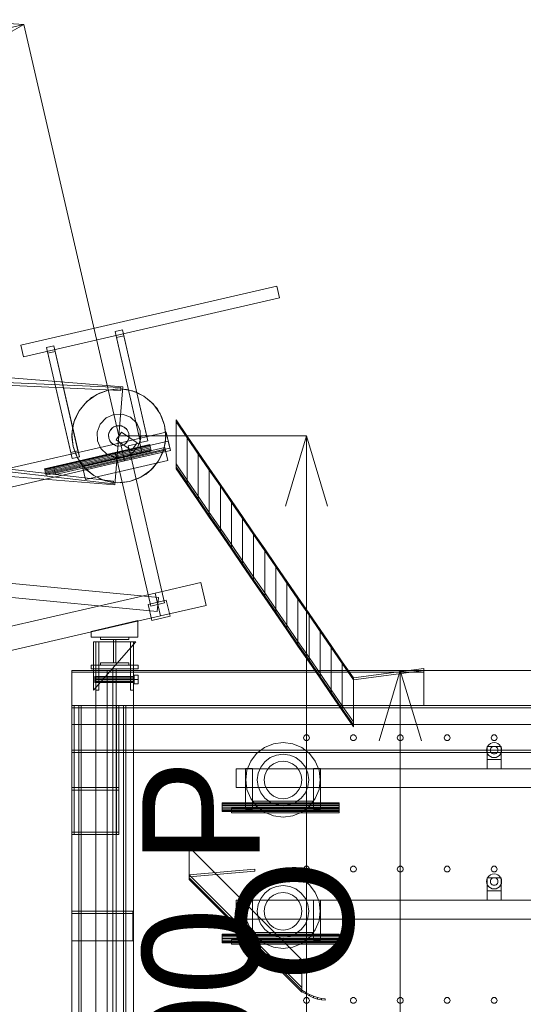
# Model space of a CAD drawing. Header units: millimetres. Extents: x -2233 to 61924, y -68080 to 6847.
# Tile 931 of 1022: x 40350 to 41423, y 2288 to 4387. Entities that reach past the tile are written whole.
import ezdxf

# ---------------------------------------------------------------- set-up
doc = ezdxf.new("R2010")
doc.units = ezdxf.units.MM
for name, color, linetype, lineweight in [('COTAS_O', 1, 'Continuous', 0), ('COTAS_P', 1, 'Continuous', 0), ('lateral_C03', 7, 'Continuous', 0), ('lateral_C03-dry', 7, 'Continuous', 0), ('lateral_secador', 7, 'Continuous', 0)]:
    doc.layers.add(name, color=color, linetype=linetype, lineweight=lineweight)
doc.dimstyles.new('R19_100', dxfattribs={"dimtxt": 250, "dimasz": 150, "dimexe": 150, "dimexo": 80, "dimgap": 100, "dimtad": 1, "dimtih": 1, "dimtoh": 1, "dimdsep": 46, "dimcen": 0.09, "dimadec": 0, "dimazin": 0, "dimtfac": 1, "dimtdec": 4, "dimtofl": 0, "dimtmove": 0, "dimatfit": 3, "dimfxl": 1, "dimtolj": 1, "dimtzin": 0, "dimarcsym": 0})

# ---------------------------------------------------------------- blocks, each defined once
blk = doc.blocks.new('DIM_R27_10')
at = {"layer": 'COTAS_P'}
for p, q in [((40359, 4377), (40202.7, 4387.2)), ((28860.4, 1727), (40359, 4377)), ((40359, 4377), (40223, 4299.5)), ((40561.1, 3500), (40359, 4377)), ((28860.4, 1727), (28996.5, 1804.5)), ((29062.5, 850), (28860.4, 1727)), ((28860.4, 1727), (29016.7, 1716.8))]:
    blk.add_line(p, q, dxfattribs=at)
blk.add_text('11800 P', height=250, rotation=12.978, dxfattribs=at).set_placement((34587.3, 3149.5))
blk = doc.blocks.new('DIM_R27_12')
at = {"layer": 'COTAS_P'}
for p, q in [((40561.1, 3500), (40961.1, 3500)), ((40961.1, 3500), (40916.1, 3350)), ((40961.1, 0), (40961.1, 3500)), ((40961.1, 3500), (41006.1, 3350)), ((40961.1, 0), (40916.1, 150)), ((40961.1, 0), (41006.1, 150)), ((40561.1, 0), (40961.1, 0))]:
    blk.add_line(p, q, dxfattribs=at)
blk.add_text('3500 P', height=250, rotation=90, dxfattribs=at).set_placement((40861.1, 1750))
blk = doc.blocks.new('DIM_R27_30')
at = {"layer": 'COTAS_O'}
for p, q in [((40461.1, 3000), (41161.1, 3000)), ((41161.1, 3000), (41116.1, 2850)), ((41161.1, 0), (41161.1, 3000)), ((41161.1, 3000), (41206.1, 2850)), ((41161.1, 0), (41116.1, 150)), ((41161.1, 0), (41206.1, 150)), ((40461.1, 0), (41161.1, 0))]:
    blk.add_line(p, q, dxfattribs=at)
blk.add_text('3000 O', height=250, rotation=90, dxfattribs=at).set_placement((41061.1, 1500))

msp = doc.modelspace()

# ---------------------------------------------------------------- linework, layer by layer
at = {"layer": 'lateral_C03'}
for p, q in [((40352.445, 3693.065), (40898.141, 3818.828)), ((40903.755, 3794.466), (40898.141, 3818.828)), ((40358.06, 3668.704), (40903.755, 3794.466)), ((40553.021, 3722.223), (40568.612, 3725.816)), ((40555.881, 3709.811), (40553.021, 3722.223)), ((40553.021, 3722.223), (40604.673, 3498.098)), ((40568.612, 3725.816), (40571.472, 3713.404)), ((40620.264, 3501.691), (40568.612, 3725.816)), ((39419.528, 3696.258), (40569.47, 3604.669)), ((40571.472, 3713.404), (40555.881, 3709.811)), ((40607.534, 3485.686), (40555.881, 3709.811)), ((40623.125, 3489.279), (40571.472, 3713.404)), ((40352.445, 3693.065), (40358.06, 3668.704)), ((40406.852, 3688.537), (40422.443, 3692.13)), ((40409.713, 3676.124), (40406.852, 3688.537)), ((40406.852, 3688.537), (40458.505, 3464.412)), ((40425.304, 3679.718), (40409.713, 3676.124)), ((40461.365, 3451.999), (40409.713, 3676.124)), ((40422.443, 3692.13), (40425.304, 3679.718)), ((40474.096, 3468.005), (40422.443, 3692.13)), ((40476.957, 3455.593), (40425.304, 3679.718)), ((39414.013, 3654.527), (40565.747, 3602.897)), ((39413.744, 3648.533), (40565.478, 3596.903)), ((40503.095, 3581.434), (40520.097, 3591.192)), ((40538.676, 3597.446), (40514.221, 3588.313)), ((40520.097, 3591.192), (40538.676, 3597.446)), ((40538.676, 3597.446), (40558.118, 3599.955)), ((40564.662, 3599.938), (40538.676, 3597.446)), ((40569.47, 3604.669), (40552.797, 3395.331)), ((40558.118, 3599.955), (40577.677, 3598.622)), ((40590.408, 3595.619), (40564.662, 3599.938)), ((40565.747, 3602.897), (40565.478, 3596.903)), ((40577.677, 3598.622), (40596.599, 3593.5)), ((40614.158, 3584.784), (40590.408, 3595.619)), ((40596.599, 3593.5), (40614.158, 3584.784)), ((40492.962, 3573.162), (40476.349, 3553.025)), ((40476.349, 3553.025), (40488.323, 3568.546)), ((40488.323, 3568.546), (40503.095, 3581.434)), ((40514.221, 3588.313), (40492.962, 3573.162)), ((40634.295, 3568.172), (40614.158, 3584.784)), ((40614.158, 3584.784), (40629.68, 3572.811)), ((40629.68, 3572.811), (40642.568, 3558.039)), ((40476.349, 3553.025), (40465.515, 3529.274)), ((40467.634, 3535.465), (40476.349, 3553.025)), ((40649.447, 3546.913), (40634.295, 3568.172)), ((40642.568, 3558.039), (40652.326, 3541.037)), ((39404.015, 3529), (40549.401, 3397.67)), ((39404.698, 3534.961), (40550.084, 3403.631)), ((40465.515, 3529.274), (40461.196, 3503.528)), ((40462.512, 3516.543), (40467.634, 3535.465)), ((40533.856, 3538.274), (40521.285, 3524.922)), ((40550.579, 3545.799), (40533.856, 3538.274)), ((40568.909, 3546.352), (40550.579, 3545.799)), ((40586.055, 3539.849), (40568.909, 3546.352)), ((40599.408, 3527.278), (40586.055, 3539.849)), ((40606.933, 3510.555), (40599.408, 3527.278)), ((40658.58, 3522.458), (40649.447, 3546.913)), ((40652.326, 3541.037), (40658.58, 3522.458)), ((40461.179, 3496.985), (40462.512, 3516.543)), ((40521.285, 3524.922), (40514.781, 3507.775)), ((40514.781, 3507.775), (40515.334, 3489.445)), ((40539.148, 3500.776), (40540.098, 3506.44)), ((40542.481, 3511.665), (40539.437, 3503.639)), ((40540.098, 3506.44), (40542.481, 3511.665)), ((40548.365, 3517.915), (40542.481, 3511.665)), ((40542.481, 3511.665), (40546.136, 3516.096)), ((40546.136, 3516.096), (40550.813, 3519.429)), ((40556.193, 3521.438), (40548.365, 3517.915)), ((40550.813, 3519.429), (40556.193, 3521.438)), ((40566.875, 3508.188), (40555.393, 3491.812)), ((40556.193, 3521.438), (40561.91, 3521.986)), ((40564.773, 3521.697), (40556.193, 3521.438)), ((40561.91, 3521.986), (40567.574, 3521.036)), ((40564.503, 3485.383), (40661.948, 3507.841)), ((40572.799, 3518.653), (40564.773, 3521.697)), ((40599.922, 3485.018), (40566.875, 3508.188)), ((40567.574, 3521.036), (40572.799, 3518.653)), ((40579.049, 3512.769), (40572.799, 3518.653)), ((40572.799, 3518.653), (40577.229, 3514.998)), ((40577.229, 3514.998), (40580.563, 3510.321)), ((40582.572, 3504.941), (40579.049, 3512.769)), ((40580.563, 3510.321), (40582.572, 3504.941)), ((40607.486, 3492.225), (40606.933, 3510.555)), ((40661.072, 3496.472), (40658.58, 3522.458)), ((40658.58, 3522.458), (40661.088, 3503.015)), ((40661.948, 3507.841), (40670.931, 3468.863)), ((39402.855, 3486.921), (40552.797, 3395.331)), ((39590.046, 3260.807), (40564.503, 3485.383)), ((40422.826, 3432.208), (40666.44, 3488.352)), ((40463.688, 3477.542), (40461.179, 3496.985)), ((40461.196, 3503.528), (40463.688, 3477.542)), ((40515.334, 3489.445), (40522.86, 3472.722)), ((40539.696, 3495.059), (40539.148, 3500.776)), ((40539.437, 3503.639), (40539.696, 3495.059)), ((40539.696, 3495.059), (40543.218, 3487.231)), ((40541.705, 3489.679), (40539.696, 3495.059)), ((40545.038, 3485.002), (40541.705, 3489.679)), ((40543.218, 3487.231), (40549.468, 3481.347)), ((40549.468, 3481.347), (40545.038, 3485.002)), ((40588.441, 3468.642), (40555.393, 3491.812)), ((40564.503, 3485.383), (40573.486, 3446.405)), ((40573.902, 3482.085), (40579.786, 3488.335)), ((40579.786, 3488.335), (40576.132, 3483.904)), ((40579.786, 3488.335), (40582.831, 3496.361)), ((40582.17, 3493.56), (40579.786, 3488.335)), ((40581.365, 3479.007), (40605.727, 3484.622)), ((40583.12, 3499.224), (40582.17, 3493.56)), ((40582.831, 3496.361), (40582.572, 3504.941)), ((40582.572, 3504.941), (40583.12, 3499.224)), ((40599.922, 3485.018), (40588.441, 3468.642)), ((40600.983, 3475.078), (40607.486, 3492.225)), ((40620.264, 3501.691), (40604.673, 3498.098)), ((40604.673, 3498.098), (40607.534, 3485.686)), ((40610.218, 3465.133), (40605.727, 3484.622)), ((40607.534, 3485.686), (40623.125, 3489.279)), ((40623.125, 3489.279), (40620.264, 3501.691)), ((40656.753, 3470.726), (40661.072, 3496.472)), ((40661.088, 3503.015), (40659.756, 3483.457)), ((40669.808, 3473.735), (40666.44, 3488.352)), ((40402.887, 3429.665), (40627.012, 3481.318)), ((40403.007, 3429.146), (40627.132, 3480.798)), ((40403.348, 3427.667), (40627.473, 3479.32)), ((40403.858, 3425.454), (40627.983, 3477.107)), ((40628.584, 3474.496), (40404.459, 3422.844)), ((40405.061, 3420.233), (40629.186, 3471.886)), ((40405.571, 3418.02), (40629.696, 3469.673)), ((40405.912, 3416.542), (40630.037, 3468.194)), ((40406.031, 3416.023), (40630.156, 3467.675)), ((40426.194, 3417.591), (40669.808, 3473.735)), ((40474.096, 3468.005), (40458.505, 3464.412)), ((40458.505, 3464.412), (40461.365, 3451.999)), ((40463.688, 3477.542), (40472.821, 3453.087)), ((40469.942, 3458.963), (40463.688, 3477.542)), ((40476.957, 3455.593), (40474.096, 3468.005)), ((40483.763, 3434.963), (40659.165, 3475.387)), ((40484.662, 3431.065), (40660.064, 3471.489)), ((40485.111, 3429.116), (40660.513, 3469.54)), ((40522.86, 3472.722), (40536.212, 3460.151)), ((40549.468, 3481.347), (40557.494, 3478.303)), ((40554.694, 3478.964), (40549.468, 3481.347)), ((40583.611, 3469.263), (40554.377, 3462.525)), ((40560.358, 3478.014), (40554.694, 3478.964)), ((40557.494, 3478.303), (40566.075, 3478.562)), ((40566.075, 3478.562), (40560.358, 3478.014)), ((40566.075, 3478.562), (40573.902, 3482.085)), ((40571.455, 3480.571), (40566.075, 3478.562)), ((40576.132, 3483.904), (40571.455, 3480.571)), ((40573.486, 3446.405), (40670.931, 3468.863)), ((40581.365, 3479.007), (40585.857, 3459.518)), ((40583.611, 3469.263), (40658.619, 3143.794)), ((40585.857, 3459.518), (40610.218, 3465.133)), ((40588.412, 3461.726), (40600.983, 3475.078)), ((40627.132, 3480.798), (40627.012, 3481.318)), ((40627.473, 3479.32), (40627.132, 3480.798)), ((40627.983, 3477.107), (40627.473, 3479.32)), ((40628.584, 3474.496), (40627.983, 3477.107)), ((40628.584, 3474.496), (40629.186, 3471.886)), ((40629.186, 3471.886), (40629.696, 3469.673)), ((40629.696, 3469.673), (40630.037, 3468.194)), ((40630.037, 3468.194), (40630.156, 3467.675)), ((40645.918, 3446.975), (40656.753, 3470.726)), ((40654.634, 3464.535), (40645.918, 3446.975)), ((40659.756, 3483.457), (40654.634, 3464.535)), ((40660.513, 3469.54), (40659.165, 3475.387)), ((40665.678, 3447.128), (40660.064, 3471.489)), ((39599.029, 3221.829), (40573.486, 3446.405)), ((40461.365, 3451.999), (40476.957, 3455.593)), ((40479.7, 3441.961), (40469.942, 3458.963)), ((40472.821, 3453.087), (40487.972, 3431.828)), ((40490.276, 3406.704), (40665.678, 3447.128)), ((40536.212, 3460.151), (40553.359, 3453.648)), ((40553.359, 3453.648), (40571.689, 3454.201)), ((40629.386, 3137.057), (40554.377, 3462.525)), ((40571.689, 3454.201), (40588.412, 3461.726)), ((40629.306, 3426.838), (40645.918, 3446.975)), ((40645.918, 3446.975), (40633.945, 3431.454)), ((40403.007, 3429.146), (40402.887, 3429.665)), ((40403.348, 3427.667), (40403.007, 3429.146)), ((40403.858, 3425.454), (40403.348, 3427.667)), ((40404.459, 3422.844), (40403.858, 3425.454)), ((40405.061, 3420.233), (40404.459, 3422.844)), ((40422.826, 3432.208), (40426.194, 3417.591)), ((40492.588, 3427.189), (40479.7, 3441.961)), ((40483.763, 3434.963), (40485.111, 3429.116)), ((40484.662, 3431.065), (40490.276, 3406.704)), ((40487.972, 3431.828), (40508.109, 3415.216)), ((40508.109, 3415.216), (40492.588, 3427.189)), ((40608.047, 3411.687), (40629.306, 3426.838)), ((40633.945, 3431.454), (40619.173, 3418.566)), ((40405.061, 3420.233), (40405.571, 3418.02)), ((40405.571, 3418.02), (40405.912, 3416.542)), ((40405.912, 3416.542), (40406.031, 3416.023)), ((40508.109, 3415.216), (40531.86, 3404.381)), ((40525.669, 3406.5), (40508.109, 3415.216)), ((40544.591, 3401.378), (40525.669, 3406.5)), ((40531.86, 3404.381), (40557.605, 3400.062)), ((40564.149, 3400.045), (40544.591, 3401.378)), ((40550.084, 3403.631), (40549.401, 3397.67)), ((40557.605, 3400.062), (40583.592, 3402.554)), ((40583.592, 3402.554), (40564.149, 3400.045)), ((40583.592, 3402.554), (40608.047, 3411.687)), ((40602.171, 3408.808), (40583.592, 3402.554)), ((40619.173, 3418.566), (40602.171, 3408.808)), ((39595.973, 3256.249), (40645.438, 3155.357)), ((39593.102, 3226.387), (40642.567, 3125.494)), ((40638.388, 3164.787), (40735.834, 3187.245)), ((40735.834, 3187.245), (40747.063, 3138.522)), ((39663.932, 2940.211), (40638.388, 3164.787)), ((40623.391, 3140.806), (40662.369, 3149.789)), ((40638.388, 3164.787), (40649.617, 3116.064)), ((40645.438, 3155.357), (40642.567, 3125.494)), ((40670.229, 3115.683), (40662.369, 3149.789)), ((40623.391, 3140.806), (40631.251, 3106.7)), ((40658.619, 3143.794), (40629.386, 3137.057)), ((40649.617, 3116.064), (40747.063, 3138.522)), ((39675.16, 2891.488), (40649.617, 3116.064)), ((40631.251, 3106.7), (40670.229, 3115.683)), ((40501.947, 3083.058), (40601.947, 3106.104)), ((40601.947, 3071.058), (40601.947, 3106.104)), ((40501.947, 3083.058), (40501.947, 3071.058)), ((40501.947, 3071.058), (40601.947, 3071.058)), ((40522.171, 3066.058), (40522.171, 3071.058)), ((40522.171, 3071.058), (40582.171, 3071.058)), ((40582.171, 3066.058), (40522.171, 3066.058)), ((40549.671, 3016.058), (40549.671, 3066.058)), ((40549.671, 3066.058), (40554.671, 3066.058)), ((40554.671, 3066.058), (40554.671, 3016.058)), ((40582.171, 3071.058), (40582.171, 3066.058)), ((40507.171, 2958.058), (40597.171, 3061.058)), ((40597.171, 3061.058), (40507.171, 3061.058)), ((40507.171, 3061.058), (40507.171, 2958.058)), ((40512.171, 2958.058), (40512.171, 3061.058)), ((40512.171, 3061.058), (40518.171, 3061.058)), ((40518.171, 2958.058), (40518.171, 3061.058)), ((40586.171, 2958.058), (40586.171, 3061.058)), ((40586.171, 3061.058), (40592.171, 3061.058)), ((40592.171, 2958.058), (40592.171, 3061.058)), ((40502.171, 3011.058), (40602.171, 3011.058)), ((40502.171, 3011.058), (40502.171, 3003.058)), ((40502.171, 3003.058), (40602.171, 3003.058)), ((40512.171, 3003.058), (40592.171, 3003.058)), ((40512.171, 3003.058), (40512.171, 25)), ((40522.171, 3011.058), (40522.171, 3016.058)), ((40522.171, 3016.058), (40582.171, 3016.058)), ((40582.171, 3011.058), (40522.171, 3011.058)), ((40548.671, 3003.058), (40555.671, 3003.058)), ((40548.671, 3003.058), (40548.671, 25)), ((40554.671, 3016.058), (40549.671, 3016.058)), ((40555.671, 25), (40555.671, 3003.058)), ((40582.171, 3016.058), (40582.171, 3011.058)), ((40592.171, 25), (40592.171, 3003.058)), ((40602.171, 3003.058), (40602.171, 3011.058)), ((40510.171, 2986.1), (40510.171, 2986.958)), ((40510.171, 2986.958), (40594.171, 2986.958)), ((40510.171, 2983.758), (40510.171, 2986.1)), ((40510.171, 2986.1), (40594.171, 2986.1)), ((40510.171, 2980.558), (40510.171, 2983.758)), ((40510.171, 2983.758), (40594.171, 2983.758)), ((40594.171, 2980.558), (40594.171, 2989.564)), ((40594.171, 2989.564), (40602.171, 2989.564)), ((40594.171, 2986.1), (40594.171, 2986.958)), ((40594.171, 2983.758), (40594.171, 2986.1)), ((40594.171, 2980.558), (40594.171, 2983.758)), ((40602.171, 2980.558), (40602.171, 2989.564)), ((40510.171, 2977.358), (40510.171, 2980.558)), ((40594.171, 2980.558), (40510.171, 2980.558)), ((40510.171, 2977.358), (40510.171, 2975.015)), ((40510.171, 2977.358), (40594.171, 2977.358)), ((40510.171, 2975.015), (40510.171, 2974.158)), ((40510.171, 2975.015), (40594.171, 2975.015)), ((40510.171, 2974.158), (40594.171, 2974.158)), ((40594.171, 2980.558), (40594.171, 2977.358)), ((40594.171, 2971.551), (40594.171, 2980.558)), ((40602.171, 2980.558), (40594.171, 2980.558)), ((40594.171, 2977.358), (40594.171, 2975.015)), ((40594.171, 2975.015), (40594.171, 2974.158)), ((40594.171, 2971.551), (40602.171, 2971.551)), ((40602.171, 2980.558), (40602.171, 2971.551)), ((40518.171, 2958.058), (40512.171, 2958.058)), ((40592.171, 2958.058), (40586.171, 2958.058))]:
    msp.add_line(p, q, dxfattribs=at)
at = {"layer": 'lateral_C03-dry'}
for p, q in [((40683.134, 3534), (40706.759, 3499.625)), ((40683.134, 3530), (40683.134, 3534)), ((40683.134, 3534), (40683.134, 3440)), ((40683.134, 3530), (40706.759, 3495.625)), ((40706.759, 3499.625), (40706.759, 3495.625)), ((40706.759, 3405.625), (40706.759, 3499.625)), ((40706.759, 3499.625), (40730.384, 3465.25)), ((40706.759, 3495.625), (40730.384, 3461.25)), ((40730.384, 3465.25), (40730.384, 3461.25)), ((40730.384, 3371.25), (40730.384, 3465.25)), ((40730.384, 3465.25), (40754.009, 3430.875)), ((40730.384, 3461.25), (40754.009, 3426.875)), ((40683.134, 3440), (40706.759, 3405.625)), ((40683.134, 3440), (40683.134, 3434)), ((40683.134, 3434), (40706.759, 3399.625)), ((40683.134, 3434), (40683.134, 3430)), ((40683.134, 3430), (40706.759, 3395.625)), ((40754.009, 3430.875), (40754.009, 3426.875)), ((40754.009, 3336.875), (40754.009, 3430.875)), ((40754.009, 3430.875), (40777.634, 3396.5)), ((40754.009, 3426.875), (40777.634, 3392.5)), ((40706.759, 3399.625), (40706.759, 3405.625)), ((40706.759, 3405.625), (40730.384, 3371.25)), ((40706.759, 3395.625), (40706.759, 3399.625)), ((40706.759, 3399.625), (40730.384, 3365.25)), ((40706.759, 3395.625), (40730.384, 3361.25)), ((40777.634, 3396.5), (40777.634, 3392.5)), ((40777.634, 3302.5), (40777.634, 3396.5)), ((40777.634, 3396.5), (40801.259, 3362.125)), ((40777.634, 3392.5), (40801.259, 3358.125)), ((40730.384, 3365.25), (40730.384, 3371.25)), ((40730.384, 3371.25), (40754.009, 3336.875)), ((40730.384, 3361.25), (40730.384, 3365.25)), ((40730.384, 3365.25), (40754.009, 3330.875)), ((40730.384, 3361.25), (40754.009, 3326.875)), ((40801.259, 3362.125), (40801.259, 3358.125)), ((40801.259, 3268.125), (40801.259, 3362.125)), ((40801.259, 3362.125), (40824.884, 3327.75)), ((40801.259, 3358.125), (40824.884, 3323.75)), ((40754.009, 3330.875), (40754.009, 3336.875)), ((40754.009, 3336.875), (40777.634, 3302.5)), ((40754.009, 3326.875), (40754.009, 3330.875)), ((40754.009, 3330.875), (40777.634, 3296.5)), ((40754.009, 3326.875), (40777.634, 3292.5)), ((40824.884, 3327.75), (40824.884, 3323.75)), ((40824.884, 3233.75), (40824.884, 3327.75)), ((40824.884, 3327.75), (40848.509, 3293.375)), ((40824.884, 3323.75), (40848.509, 3289.375)), ((40777.634, 3296.5), (40777.634, 3302.5)), ((40777.634, 3302.5), (40801.259, 3268.125)), ((40777.634, 3292.5), (40777.634, 3296.5)), ((40777.634, 3296.5), (40801.259, 3262.125)), ((40777.634, 3292.5), (40801.259, 3258.125)), ((40848.509, 3293.375), (40848.509, 3289.375)), ((40848.509, 3199.375), (40848.509, 3293.375)), ((40848.509, 3293.375), (40872.134, 3259)), ((40848.509, 3289.375), (40872.134, 3255)), ((40801.259, 3262.125), (40801.259, 3268.125)), ((40801.259, 3268.125), (40824.884, 3233.75)), ((40801.259, 3258.125), (40801.259, 3262.125)), ((40801.259, 3262.125), (40824.884, 3227.75)), ((40801.259, 3258.125), (40824.884, 3223.75)), ((40872.134, 3259), (40872.134, 3255)), ((40872.134, 3165), (40872.134, 3259)), ((40872.134, 3259), (40895.759, 3224.625)), ((40872.134, 3255), (40895.759, 3220.625)), ((40824.884, 3227.75), (40824.884, 3233.75)), ((40824.884, 3233.75), (40848.509, 3199.375)), ((40824.884, 3223.75), (40824.884, 3227.75)), ((40824.884, 3227.75), (40848.509, 3193.375)), ((40824.884, 3223.75), (40848.509, 3189.375)), ((40895.759, 3224.625), (40895.759, 3220.625)), ((40895.759, 3130.625), (40895.759, 3224.625)), ((40895.759, 3224.625), (40919.384, 3190.25)), ((40895.759, 3220.625), (40919.384, 3186.25)), ((40848.509, 3193.375), (40848.509, 3199.375)), ((40848.509, 3199.375), (40872.134, 3165)), ((40848.509, 3189.375), (40848.509, 3193.375)), ((40848.509, 3193.375), (40872.134, 3159)), ((40848.509, 3189.375), (40872.134, 3155)), ((40919.384, 3190.25), (40919.384, 3186.25)), ((40919.384, 3096.25), (40919.384, 3190.25)), ((40919.384, 3190.25), (40943.009, 3155.875)), ((40919.384, 3186.25), (40943.009, 3151.875)), ((40872.134, 3159), (40872.134, 3165)), ((40872.134, 3165), (40895.759, 3130.625)), ((40872.134, 3155), (40872.134, 3159)), ((40872.134, 3159), (40895.759, 3124.625)), ((40872.134, 3155), (40895.759, 3120.625)), ((40943.009, 3155.875), (40943.009, 3151.875)), ((40943.009, 3061.875), (40943.009, 3155.875)), ((40943.009, 3155.875), (40966.634, 3121.5)), ((40943.009, 3151.875), (40966.634, 3117.5)), ((40895.759, 3124.625), (40895.759, 3130.625)), ((40895.759, 3130.625), (40919.384, 3096.25)), ((40895.759, 3120.625), (40895.759, 3124.625)), ((40895.759, 3124.625), (40919.384, 3090.25)), ((40895.759, 3120.625), (40919.384, 3086.25)), ((40966.634, 3121.5), (40966.634, 3117.5)), ((40966.634, 3027.5), (40966.634, 3121.5)), ((40966.634, 3121.5), (40990.259, 3087.125)), ((40966.634, 3117.5), (40990.259, 3083.125)), ((40919.384, 3090.25), (40919.384, 3096.25)), ((40919.384, 3096.25), (40943.009, 3061.875)), ((40919.384, 3086.25), (40919.384, 3090.25)), ((40919.384, 3090.25), (40943.009, 3055.875)), ((40919.384, 3086.25), (40943.009, 3051.875)), ((40990.259, 3087.125), (40990.259, 3083.125)), ((40990.259, 2993.125), (40990.259, 3087.125)), ((40990.259, 3087.125), (41013.884, 3052.75)), ((40990.259, 3083.125), (41013.884, 3048.75)), ((40943.009, 3055.875), (40943.009, 3061.875)), ((40943.009, 3061.875), (40966.634, 3027.5)), ((40943.009, 3051.875), (40943.009, 3055.875)), ((40943.009, 3055.875), (40966.634, 3021.5)), ((40943.009, 3051.875), (40966.634, 3017.5)), ((41013.884, 3052.75), (41013.884, 3048.75)), ((41013.884, 2958.75), (41013.884, 3052.75)), ((41013.884, 3052.75), (41037.509, 3018.375)), ((41013.884, 3048.75), (41037.509, 3014.375)), ((40966.634, 3021.5), (40966.634, 3027.5)), ((40966.634, 3027.5), (40990.259, 2993.125)), ((40966.634, 3017.5), (40966.634, 3021.5)), ((40966.634, 3021.5), (40990.259, 2987.125)), ((40966.634, 3017.5), (40990.259, 2983.125)), ((41037.509, 3018.375), (41037.509, 3014.375)), ((41037.509, 2924.375), (41037.509, 3018.375)), ((41037.509, 3018.375), (41061.134, 2984)), ((41037.509, 3014.375), (41061.134, 2980)), ((40990.259, 2987.125), (40990.259, 2993.125)), ((40990.259, 2993.125), (41013.884, 2958.75)), ((40990.259, 2983.125), (40990.259, 2987.125)), ((40990.259, 2987.125), (41013.884, 2952.75)), ((40990.259, 2983.125), (41013.884, 2948.75)), ((41061.134, 2984), (41061.134, 2980)), ((41061.134, 2890), (41061.134, 2984)), ((41013.884, 2952.75), (41013.884, 2958.75)), ((41013.884, 2958.75), (41037.509, 2924.375)), ((41013.884, 2948.75), (41013.884, 2952.75)), ((41013.884, 2952.75), (41037.509, 2918.375)), ((41013.884, 2948.75), (41037.509, 2914.375)), ((41037.509, 2918.375), (41037.509, 2924.375)), ((41037.509, 2924.375), (41061.134, 2890)), ((41037.509, 2914.375), (41037.509, 2918.375)), ((41037.509, 2918.375), (41061.134, 2884)), ((41037.509, 2914.375), (41061.134, 2880)), ((41061.134, 2884), (41061.134, 2890)), ((41061.134, 2880), (41061.134, 2884))]:
    msp.add_line(p, q, dxfattribs=at)
at = {"layer": 'lateral_secador'}
for p, q in [((41061.134, 2984), (41211.134, 3004)), ((41211.134, 3004), (41211.134, 3000)), ((40461.134, 3000), (40536.134, 3000)), ((40461.134, 3000), (40461.134, 2750)), ((40461.134, 3000), (40461.134, 0)), ((40461.134, 3000), (41211.134, 3000)), ((40461.134, 3000), (40461.134, 2996)), ((40461.134, 2996), (41211.134, 2996)), ((40536.134, 2750), (40536.134, 3000)), ((40536.134, 0), (40536.134, 3000)), ((41061.134, 2980), (41211.134, 3000)), ((41061.134, 2980), (41061.134, 2984)), ((41211.134, 3000), (42211.134, 3000)), ((41211.134, 3000), (41211.134, 2925)), ((41211.134, 2996), (41211.134, 3000)), ((40461.134, 2925), (41461.134, 2925)), ((40461.134, 2925), (40461.134, 0)), ((40461.134, 2925), (60461.134, 2925)), ((40461.134, 2925), (40461.134, 2885)), ((40461.134, 2925), (40461.134, 2920)), ((40461.134, 2925), (40561.134, 2925)), ((40461.134, 2925), (40461.134, 2650)), ((40461.134, 2925), (40466.134, 2925)), ((40461.134, 2920), (60461.134, 2920)), ((40461.134, 2920), (40461.134, 2830)), ((40466.134, 2650), (40466.134, 2925)), ((40476.134, 2925), (40576.134, 2925)), ((40476.134, 2925), (40476.134, 20)), ((40476.134, 2925), (40481.134, 2925)), ((40481.134, 20), (40481.134, 2925)), ((40556.134, 2925), (40561.134, 2925)), ((40556.134, 2925), (40556.134, 2650)), ((40561.134, 2650), (40561.134, 2925)), ((40571.134, 2925), (40576.134, 2925)), ((40571.134, 2925), (40571.134, 20)), ((40576.134, 20), (40576.134, 2925)), ((41211.134, 2925), (42211.134, 2925)), ((40461.134, 2885), (60461.134, 2885)), ((40955.997, 2860.082), (40954.784, 2856.35)), ((40954.784, 2856.35), (40955.997, 2852.618)), ((40959.172, 2862.389), (40955.997, 2860.082)), ((40963.096, 2862.389), (40959.172, 2862.389)), ((40966.271, 2860.082), (40963.096, 2862.389)), ((40967.484, 2856.35), (40966.271, 2860.082)), ((40966.271, 2852.618), (40967.484, 2856.35)), ((41055.997, 2860.082), (41054.784, 2856.35)), ((41054.784, 2856.35), (41055.997, 2852.618)), ((41059.172, 2862.389), (41055.997, 2860.082)), ((41063.096, 2862.389), (41059.172, 2862.389)), ((41066.271, 2860.082), (41063.096, 2862.389)), ((41067.484, 2856.35), (41066.271, 2860.082)), ((41066.271, 2852.618), (41067.484, 2856.35)), ((41155.997, 2860.082), (41154.784, 2856.35)), ((41154.784, 2856.35), (41155.997, 2852.618)), ((41159.172, 2862.389), (41155.997, 2860.082)), ((41163.096, 2862.389), (41159.172, 2862.389)), ((41166.271, 2860.082), (41163.096, 2862.389)), ((41167.484, 2856.35), (41166.271, 2860.082)), ((41166.271, 2852.618), (41167.484, 2856.35)), ((41255.997, 2860.082), (41254.784, 2856.35)), ((41254.784, 2856.35), (41255.997, 2852.618)), ((41259.172, 2862.389), (41255.997, 2860.082)), ((41263.096, 2862.389), (41259.172, 2862.389)), ((41266.271, 2860.082), (41263.096, 2862.389)), ((41267.484, 2856.35), (41266.271, 2860.082)), ((41266.271, 2852.618), (41267.484, 2856.35)), ((41355.997, 2860.082), (41354.784, 2856.35)), ((41354.784, 2856.35), (41355.997, 2852.618)), ((41359.172, 2862.389), (41355.997, 2860.082)), ((41363.096, 2862.389), (41359.172, 2862.389)), ((41366.271, 2860.082), (41363.096, 2862.389)), ((41367.484, 2856.35), (41366.271, 2860.082)), ((41366.271, 2852.618), (41367.484, 2856.35)), ((40871.384, 2835.349), (40854.919, 2822.715)), ((40890.558, 2843.291), (40871.384, 2835.349)), ((40911.134, 2846), (40890.558, 2843.291)), ((40931.71, 2843.291), (40911.134, 2846)), ((40950.884, 2835.349), (40931.71, 2843.291)), ((40967.349, 2822.715), (40950.884, 2835.349)), ((40955.997, 2852.618), (40959.172, 2850.311)), ((40959.172, 2850.311), (40963.096, 2850.311)), ((40963.096, 2850.311), (40966.271, 2852.618)), ((41055.997, 2852.618), (41059.172, 2850.311)), ((41059.172, 2850.311), (41063.096, 2850.311)), ((41063.096, 2850.311), (41066.271, 2852.618)), ((41155.997, 2852.618), (41159.172, 2850.311)), ((41159.172, 2850.311), (41163.096, 2850.311)), ((41163.096, 2850.311), (41166.271, 2852.618)), ((41255.997, 2852.618), (41259.172, 2850.311)), ((41259.172, 2850.311), (41263.096, 2850.311)), ((41263.096, 2850.311), (41266.271, 2852.618)), ((41345.679, 2834.141), (41345.134, 2830)), ((41347.277, 2838), (41345.679, 2834.141)), ((41346.134, 2838), (41376.134, 2838)), ((41346.134, 2838), (41346.134, 2810)), ((41349.82, 2841.314), (41347.277, 2838)), ((41353.134, 2843.856), (41349.82, 2841.314)), ((41356.993, 2845.455), (41353.134, 2843.856)), ((41354.206, 2834), (41353.406, 2832.071)), ((41355.477, 2835.657), (41354.206, 2834)), ((41357.134, 2836.928), (41355.477, 2835.657)), ((41355.997, 2852.618), (41359.172, 2850.311)), ((41361.134, 2846), (41356.993, 2845.455)), ((41359.063, 2837.727), (41357.134, 2836.928)), ((41361.134, 2838), (41359.063, 2837.727)), ((41359.172, 2850.311), (41363.096, 2850.311)), ((41365.275, 2845.455), (41361.134, 2846)), ((41363.204, 2837.727), (41361.134, 2838)), ((41363.096, 2850.311), (41366.271, 2852.618)), ((41365.134, 2836.928), (41363.204, 2837.727)), ((41366.791, 2835.657), (41365.134, 2836.928)), ((41369.134, 2843.856), (41365.275, 2845.455)), ((41368.062, 2834), (41366.791, 2835.657)), ((41368.861, 2832.071), (41368.062, 2834)), ((41372.448, 2841.314), (41369.134, 2843.856)), ((41374.99, 2838), (41372.448, 2841.314)), ((41376.589, 2834.141), (41374.99, 2838)), ((41376.134, 2810), (41376.134, 2838)), ((41377.134, 2830), (41376.589, 2834.141)), ((40461.134, 2830), (60461.134, 2830)), ((40461.134, 2830), (40461.134, 2825)), ((40461.134, 2825), (60461.134, 2825)), ((40854.919, 2822.715), (40842.285, 2806.25)), ((40883.634, 2814.131), (40872.243, 2805.391)), ((40896.899, 2819.626), (40883.634, 2814.131)), ((40911.134, 2821.5), (40896.899, 2819.626)), ((40925.369, 2819.626), (40911.134, 2821.5)), ((40938.634, 2814.131), (40925.369, 2819.626)), ((40950.025, 2805.391), (40938.634, 2814.131)), ((40979.983, 2806.25), (40967.349, 2822.715)), ((41345.134, 2830), (41345.679, 2825.859)), ((41345.679, 2825.859), (41347.277, 2822)), ((41347.277, 2822), (41349.82, 2818.686)), ((41349.82, 2818.686), (41353.134, 2816.144)), ((41353.406, 2832.071), (41353.134, 2830)), ((41353.134, 2830), (41353.406, 2827.929)), ((41353.134, 2816.144), (41356.993, 2814.545)), ((41353.406, 2827.929), (41354.206, 2826)), ((41354.206, 2826), (41355.477, 2824.343)), ((41355.477, 2824.343), (41357.134, 2823.072)), ((41356.993, 2814.545), (41361.134, 2814)), ((41357.134, 2823.072), (41359.063, 2822.273)), ((41359.063, 2822.273), (41361.134, 2822)), ((41361.134, 2822), (41363.204, 2822.273)), ((41361.134, 2814), (41365.275, 2814.545)), ((41363.204, 2822.273), (41365.134, 2823.072)), ((41365.134, 2823.072), (41366.791, 2824.343)), ((41365.275, 2814.545), (41369.134, 2816.144)), ((41366.791, 2824.343), (41368.062, 2826)), ((41368.062, 2826), (41368.861, 2827.929)), ((41369.134, 2830), (41368.861, 2832.071)), ((41368.861, 2827.929), (41369.134, 2830)), ((41369.134, 2816.144), (41372.448, 2818.686)), ((41372.448, 2818.686), (41374.99, 2822)), ((41374.99, 2822), (41376.589, 2825.859)), ((41376.589, 2825.859), (41377.134, 2830)), ((40842.285, 2806.25), (40834.343, 2787.076)), ((40863.502, 2794), (40858.008, 2780.735)), ((40872.243, 2805.391), (40863.502, 2794)), ((40882.85, 2794.784), (40876.493, 2786.5)), ((40891.134, 2801.141), (40882.85, 2794.784)), ((40900.781, 2805.137), (40891.134, 2801.141)), ((40911.134, 2806.5), (40900.781, 2805.137)), ((40921.487, 2805.137), (40911.134, 2806.5)), ((40931.134, 2801.141), (40921.487, 2805.137)), ((40939.418, 2794.784), (40931.134, 2801.141)), ((40945.775, 2786.5), (40939.418, 2794.784)), ((40958.765, 2794), (40950.025, 2805.391)), ((40964.26, 2780.735), (40958.765, 2794)), ((40987.925, 2787.076), (40979.983, 2806.25)), ((41346.134, 2810), (41376.134, 2810)), ((41346.134, 2810), (41346.134, 2790)), ((41376.134, 2790), (41376.134, 2810)), ((40811.134, 2790), (60111.134, 2790)), ((40811.134, 2790), (40811.134, 2750)), ((40831.134, 2790.5), (40846.134, 2790.5)), ((40831.134, 2790.5), (40831.134, 2704.5)), ((40834.343, 2787.076), (40831.634, 2766.5)), ((40846.134, 2704.5), (40846.134, 2790.5)), ((40858.008, 2780.735), (40856.134, 2766.5)), ((40872.497, 2776.853), (40871.134, 2766.5)), ((40876.493, 2786.5), (40872.497, 2776.853)), ((40949.771, 2776.853), (40945.775, 2786.5)), ((40951.134, 2766.5), (40949.771, 2776.853)), ((40966.134, 2766.5), (40964.26, 2780.735)), ((40976.134, 2790.5), (40991.134, 2790.5)), ((40976.134, 2790.5), (40976.134, 2704.5)), ((40990.634, 2766.5), (40987.925, 2787.076)), ((40991.134, 2704.5), (40991.134, 2790.5)), ((41346.134, 2790), (41376.134, 2790)), ((40461.134, 2750), (40536.134, 2750)), ((40461.134, 2750), (40461.134, 0)), ((40461.134, 2750), (40561.134, 2750)), ((40461.134, 2750), (40461.134, 2745)), ((40536.134, 0), (40536.134, 2750)), ((40561.134, 2745), (40561.134, 2750)), ((40811.134, 2750), (60111.134, 2750)), ((40831.634, 2766.5), (40834.343, 2745.924)), ((40856.134, 2766.5), (40858.008, 2752.265)), ((40858.008, 2752.265), (40863.502, 2739)), ((40871.134, 2766.5), (40872.497, 2756.147)), ((40872.497, 2756.147), (40876.493, 2746.5)), ((40945.775, 2746.5), (40949.771, 2756.147)), ((40949.771, 2756.147), (40951.134, 2766.5)), ((40958.765, 2739), (40964.26, 2752.265)), ((40964.26, 2752.265), (40966.134, 2766.5)), ((40987.925, 2745.924), (40990.634, 2766.5)), ((40461.134, 2745), (40561.134, 2745)), ((40461.134, 2745), (40466.134, 2745)), ((40461.134, 2745), (40461.134, 2655)), ((40466.134, 2655), (40466.134, 2745)), ((40556.134, 2745), (40561.134, 2745)), ((40556.134, 2745), (40556.134, 2655)), ((40561.134, 2655), (40561.134, 2745)), ((40834.343, 2745.924), (40842.285, 2726.75)), ((40863.502, 2739), (40872.243, 2727.609)), ((40876.493, 2746.5), (40882.85, 2738.216)), ((40882.85, 2738.216), (40891.134, 2731.859)), ((40891.134, 2731.859), (40900.781, 2727.863)), ((40921.487, 2727.863), (40931.134, 2731.859)), ((40931.134, 2731.859), (40939.418, 2738.216)), ((40939.418, 2738.216), (40945.775, 2746.5)), ((40950.025, 2727.609), (40958.765, 2739)), ((40979.983, 2726.75), (40987.925, 2745.924)), ((40781.134, 2716.815), (40781.134, 2717.5)), ((40781.134, 2717.5), (41031.134, 2717.5)), ((40781.134, 2714.864), (40781.134, 2716.815)), ((40781.134, 2716.815), (41031.134, 2716.815)), ((40781.134, 2711.944), (40781.134, 2714.864)), ((40781.134, 2714.864), (41031.134, 2714.864)), ((40781.134, 2708.5), (40781.134, 2711.944)), ((40781.134, 2711.944), (41031.134, 2711.944)), ((40781.134, 2705.056), (40781.134, 2708.5)), ((41031.134, 2708.5), (40781.134, 2708.5)), ((40842.285, 2726.75), (40854.919, 2710.285)), ((40846.134, 2721.5), (40976.134, 2721.5)), ((40846.134, 2721.5), (40846.134, 2706.5)), ((40854.919, 2710.285), (40871.384, 2697.651)), ((40872.243, 2727.609), (40883.634, 2718.869)), ((40883.634, 2718.869), (40896.899, 2713.374)), ((40896.899, 2713.374), (40911.134, 2711.5)), ((40900.781, 2727.863), (40911.134, 2726.5)), ((40911.134, 2726.5), (40921.487, 2727.863)), ((40911.134, 2711.5), (40925.369, 2713.374)), ((40925.369, 2713.374), (40938.634, 2718.869)), ((40938.634, 2718.869), (40950.025, 2727.609)), ((40950.884, 2697.651), (40967.349, 2710.285)), ((40967.349, 2710.285), (40979.983, 2726.75)), ((40976.134, 2706.5), (40976.134, 2721.5)), ((41031.134, 2716.815), (41031.134, 2717.5)), ((41031.134, 2714.864), (41031.134, 2716.815)), ((41031.134, 2711.944), (41031.134, 2714.864)), ((41031.134, 2708.5), (41031.134, 2711.944)), ((41031.134, 2708.5), (41031.134, 2705.056)), ((40781.134, 2705.056), (40781.134, 2702.136)), ((40781.134, 2705.056), (41031.134, 2705.056)), ((40781.134, 2702.136), (40781.134, 2700.185)), ((40781.134, 2702.136), (41031.134, 2702.136)), ((40781.134, 2700.185), (40781.134, 2699.5)), ((40781.134, 2700.185), (41031.134, 2700.185)), ((40781.134, 2699.5), (41031.134, 2699.5)), ((40801.134, 2706.5), (41031.134, 2706.5)), ((40801.134, 2706.5), (40801.134, 2696.5)), ((40801.134, 2696.5), (41031.134, 2696.5)), ((40831.134, 2704.5), (40846.134, 2704.5)), ((40846.134, 2706.5), (40976.134, 2706.5)), ((40871.384, 2697.651), (40890.558, 2689.709)), ((40890.558, 2689.709), (40911.134, 2687)), ((40911.134, 2687), (40931.71, 2689.709)), ((40931.71, 2689.709), (40950.884, 2697.651)), ((40976.134, 2704.5), (40991.134, 2704.5)), ((41031.134, 2696.5), (41031.134, 2706.5)), ((41031.134, 2705.056), (41031.134, 2702.136)), ((41031.134, 2702.136), (41031.134, 2700.185)), ((41031.134, 2700.185), (41031.134, 2699.5)), ((40461.134, 2655), (40561.134, 2655)), ((40461.134, 2655), (40461.134, 2650)), ((40461.134, 2655), (40466.134, 2655)), ((40461.134, 2650), (40561.134, 2650)), ((40461.134, 2650), (40466.134, 2650)), ((40556.134, 2655), (40561.134, 2655)), ((40556.134, 2650), (40561.134, 2650)), ((40561.134, 2650), (40561.134, 2655)), ((40951.134, 2383), (40711.134, 2623)), ((40711.134, 2623), (40711.134, 2554)), ((40959.172, 2582.389), (40955.997, 2580.082)), ((40963.096, 2582.389), (40959.172, 2582.389)), ((40966.271, 2580.082), (40963.096, 2582.389)), ((41059.172, 2582.389), (41055.997, 2580.082)), ((41063.096, 2582.389), (41059.172, 2582.389)), ((41066.271, 2580.082), (41063.096, 2582.389)), ((41159.172, 2582.389), (41155.997, 2580.082)), ((41163.096, 2582.389), (41159.172, 2582.389)), ((41166.271, 2580.082), (41163.096, 2582.389)), ((41259.172, 2582.389), (41255.997, 2580.082)), ((41263.096, 2582.389), (41259.172, 2582.389)), ((41266.271, 2580.082), (41263.096, 2582.389)), ((41359.172, 2582.389), (41355.997, 2580.082)), ((41363.096, 2582.389), (41359.172, 2582.389)), ((41366.271, 2580.082), (41363.096, 2582.389)), ((40851.134, 2576), (40711.134, 2564)), ((40851.134, 2572), (40711.134, 2560)), ((40711.134, 2564), (40951.134, 2324)), ((40711.134, 2558), (40711.134, 2564)), ((40711.134, 2564), (40711.134, 2560)), ((40851.134, 2572), (40851.134, 2576)), ((40890.558, 2563.291), (40871.384, 2555.349)), ((40911.134, 2566), (40890.558, 2563.291)), ((40931.71, 2563.291), (40911.134, 2566)), ((40950.884, 2555.349), (40931.71, 2563.291)), ((40955.997, 2580.082), (40954.784, 2576.35)), ((40954.784, 2576.35), (40955.997, 2572.618)), ((40955.997, 2572.618), (40959.172, 2570.311)), ((40959.172, 2570.311), (40963.096, 2570.311)), ((40963.096, 2570.311), (40966.271, 2572.618)), ((40967.484, 2576.35), (40966.271, 2580.082)), ((40966.271, 2572.618), (40967.484, 2576.35)), ((41055.997, 2580.082), (41054.784, 2576.35)), ((41054.784, 2576.35), (41055.997, 2572.618)), ((41055.997, 2572.618), (41059.172, 2570.311)), ((41059.172, 2570.311), (41063.096, 2570.311)), ((41063.096, 2570.311), (41066.271, 2572.618)), ((41067.484, 2576.35), (41066.271, 2580.082)), ((41066.271, 2572.618), (41067.484, 2576.35)), ((41155.997, 2580.082), (41154.784, 2576.35)), ((41154.784, 2576.35), (41155.997, 2572.618)), ((41155.997, 2572.618), (41159.172, 2570.311)), ((41159.172, 2570.311), (41163.096, 2570.311)), ((41163.096, 2570.311), (41166.271, 2572.618)), ((41167.484, 2576.35), (41166.271, 2580.082)), ((41166.271, 2572.618), (41167.484, 2576.35)), ((41255.997, 2580.082), (41254.784, 2576.35)), ((41254.784, 2576.35), (41255.997, 2572.618)), ((41255.997, 2572.618), (41259.172, 2570.311)), ((41259.172, 2570.311), (41263.096, 2570.311)), ((41263.096, 2570.311), (41266.271, 2572.618)), ((41267.484, 2576.35), (41266.271, 2580.082)), ((41266.271, 2572.618), (41267.484, 2576.35)), ((41349.82, 2561.314), (41347.277, 2558)), ((41353.134, 2563.856), (41349.82, 2561.314)), ((41356.993, 2565.455), (41353.134, 2563.856)), ((41355.997, 2580.082), (41354.784, 2576.35)), ((41354.784, 2576.35), (41355.997, 2572.618)), ((41355.997, 2572.618), (41359.172, 2570.311)), ((41361.134, 2566), (41356.993, 2565.455)), ((41359.172, 2570.311), (41363.096, 2570.311)), ((41365.275, 2565.455), (41361.134, 2566)), ((41363.096, 2570.311), (41366.271, 2572.618)), ((41369.134, 2563.856), (41365.275, 2565.455)), ((41367.484, 2576.35), (41366.271, 2580.082)), ((41366.271, 2572.618), (41367.484, 2576.35)), ((41372.448, 2561.314), (41369.134, 2563.856)), ((41374.99, 2558), (41372.448, 2561.314)), ((40711.134, 2558), (40951.134, 2318)), ((40711.134, 2554), (40711.134, 2558)), ((40711.134, 2554), (40951.134, 2314)), ((40854.919, 2542.715), (40842.285, 2526.25)), ((40871.384, 2555.349), (40854.919, 2542.715)), ((40911.134, 2541.5), (40896.899, 2539.626)), ((40925.369, 2539.626), (40911.134, 2541.5)), ((40967.349, 2542.715), (40950.884, 2555.349)), ((40979.983, 2526.25), (40967.349, 2542.715)), ((41345.679, 2554.141), (41345.134, 2550)), ((41345.134, 2550), (41345.679, 2545.859)), ((41347.277, 2558), (41345.679, 2554.141)), ((41345.679, 2545.859), (41347.277, 2542)), ((41346.134, 2558), (41376.134, 2558)), ((41346.134, 2558), (41346.134, 2530)), ((41347.277, 2542), (41349.82, 2538.686)), ((41353.406, 2552.071), (41353.134, 2550)), ((41353.134, 2550), (41353.406, 2547.929)), ((41354.206, 2554), (41353.406, 2552.071)), ((41353.406, 2547.929), (41354.206, 2546)), ((41355.477, 2555.657), (41354.206, 2554)), ((41354.206, 2546), (41355.477, 2544.343)), ((41357.134, 2556.928), (41355.477, 2555.657)), ((41355.477, 2544.343), (41357.134, 2543.072)), ((41359.063, 2557.727), (41357.134, 2556.928)), ((41357.134, 2543.072), (41359.063, 2542.273)), ((41361.134, 2558), (41359.063, 2557.727)), ((41359.063, 2542.273), (41361.134, 2542)), ((41363.204, 2557.727), (41361.134, 2558)), ((41361.134, 2542), (41363.204, 2542.273)), ((41365.134, 2556.928), (41363.204, 2557.727)), ((41363.204, 2542.273), (41365.134, 2543.072)), ((41366.791, 2555.657), (41365.134, 2556.928)), ((41365.134, 2543.072), (41366.791, 2544.343)), ((41368.062, 2554), (41366.791, 2555.657)), ((41366.791, 2544.343), (41368.062, 2546)), ((41368.861, 2552.071), (41368.062, 2554)), ((41368.062, 2546), (41368.861, 2547.929)), ((41369.134, 2550), (41368.861, 2552.071)), ((41368.861, 2547.929), (41369.134, 2550)), ((41372.448, 2538.686), (41374.99, 2542)), ((41376.589, 2554.141), (41374.99, 2558)), ((41374.99, 2542), (41376.589, 2545.859)), ((41376.134, 2530), (41376.134, 2558)), ((41377.134, 2550), (41376.589, 2554.141)), ((41376.589, 2545.859), (41377.134, 2550)), ((40842.285, 2526.25), (40834.343, 2507.076)), ((40872.243, 2525.391), (40863.502, 2514)), ((40883.634, 2534.131), (40872.243, 2525.391)), ((40891.134, 2521.141), (40882.85, 2514.784)), ((40896.899, 2539.626), (40883.634, 2534.131)), ((40900.781, 2525.137), (40891.134, 2521.141)), ((40911.134, 2526.5), (40900.781, 2525.137)), ((40921.487, 2525.137), (40911.134, 2526.5)), ((40931.134, 2521.141), (40921.487, 2525.137)), ((40938.634, 2534.131), (40925.369, 2539.626)), ((40939.418, 2514.784), (40931.134, 2521.141)), ((40950.025, 2525.391), (40938.634, 2534.131)), ((40958.765, 2514), (40950.025, 2525.391)), ((40987.925, 2507.076), (40979.983, 2526.25)), ((41346.134, 2530), (41376.134, 2530)), ((41346.134, 2530), (41346.134, 2510)), ((41349.82, 2538.686), (41353.134, 2536.144)), ((41353.134, 2536.144), (41356.993, 2534.545)), ((41356.993, 2534.545), (41361.134, 2534)), ((41361.134, 2534), (41365.275, 2534.545)), ((41365.275, 2534.545), (41369.134, 2536.144)), ((41369.134, 2536.144), (41372.448, 2538.686)), ((41376.134, 2510), (41376.134, 2530)), ((40811.134, 2510), (60111.134, 2510)), ((40811.134, 2510), (40811.134, 2470)), ((40831.134, 2510.5), (40846.134, 2510.5)), ((40831.134, 2510.5), (40831.134, 2424.5)), ((40834.343, 2507.076), (40831.634, 2486.5)), ((40846.134, 2424.5), (40846.134, 2510.5)), ((40858.008, 2500.735), (40856.134, 2486.5)), ((40863.502, 2514), (40858.008, 2500.735)), ((40876.493, 2506.5), (40872.497, 2496.853)), ((40882.85, 2514.784), (40876.493, 2506.5)), ((40945.775, 2506.5), (40939.418, 2514.784)), ((40949.771, 2496.853), (40945.775, 2506.5)), ((40964.26, 2500.735), (40958.765, 2514)), ((40966.134, 2486.5), (40964.26, 2500.735)), ((40976.134, 2510.5), (40991.134, 2510.5)), ((40976.134, 2510.5), (40976.134, 2424.5)), ((40990.634, 2486.5), (40987.925, 2507.076)), ((40991.134, 2424.5), (40991.134, 2510.5)), ((41346.134, 2510), (41376.134, 2510)), ((40461.134, 2486.5), (40591.134, 2486.5)), ((40461.134, 2486.5), (40461.134, 2423.5)), ((40461.134, 2486.5), (40461.134, 2481.5)), ((40461.134, 2481.5), (40591.134, 2481.5)), ((40591.134, 2423.5), (40591.134, 2486.5)), ((40591.134, 2481.5), (40591.134, 2486.5)), ((40831.634, 2486.5), (40834.343, 2465.924)), ((40856.134, 2486.5), (40858.008, 2472.265)), ((40872.497, 2496.853), (40871.134, 2486.5)), ((40871.134, 2486.5), (40872.497, 2476.147)), ((40951.134, 2486.5), (40949.771, 2496.853)), ((40949.771, 2476.147), (40951.134, 2486.5)), ((40964.26, 2472.265), (40966.134, 2486.5)), ((40987.925, 2465.924), (40990.634, 2486.5)), ((40811.134, 2470), (60111.134, 2470)), ((40834.343, 2465.924), (40842.285, 2446.75)), ((40858.008, 2472.265), (40863.502, 2459)), ((40863.502, 2459), (40872.243, 2447.609)), ((40872.497, 2476.147), (40876.493, 2466.5)), ((40876.493, 2466.5), (40882.85, 2458.216)), ((40882.85, 2458.216), (40891.134, 2451.859)), ((40931.134, 2451.859), (40939.418, 2458.216)), ((40939.418, 2458.216), (40945.775, 2466.5)), ((40945.775, 2466.5), (40949.771, 2476.147)), ((40950.025, 2447.609), (40958.765, 2459)), ((40958.765, 2459), (40964.26, 2472.265)), ((40979.983, 2446.75), (40987.925, 2465.924)), ((40781.134, 2436.815), (40781.134, 2437.5)), ((40781.134, 2437.5), (41031.134, 2437.5)), ((40781.134, 2434.864), (40781.134, 2436.815)), ((40781.134, 2436.815), (41031.134, 2436.815)), ((40781.134, 2431.944), (40781.134, 2434.864)), ((40781.134, 2434.864), (41031.134, 2434.864)), ((40842.285, 2446.75), (40854.919, 2430.285)), ((40846.134, 2441.5), (40976.134, 2441.5)), ((40846.134, 2441.5), (40846.134, 2426.5)), ((40872.243, 2447.609), (40883.634, 2438.869)), ((40883.634, 2438.869), (40896.899, 2433.374)), ((40891.134, 2451.859), (40900.781, 2447.863)), ((40900.781, 2447.863), (40911.134, 2446.5)), ((40911.134, 2446.5), (40921.487, 2447.863)), ((40921.487, 2447.863), (40931.134, 2451.859)), ((40925.369, 2433.374), (40938.634, 2438.869)), ((40938.634, 2438.869), (40950.025, 2447.609)), ((40967.349, 2430.285), (40979.983, 2446.75)), ((40976.134, 2426.5), (40976.134, 2441.5)), ((41031.134, 2436.815), (41031.134, 2437.5)), ((41031.134, 2434.864), (41031.134, 2436.815)), ((41031.134, 2431.944), (41031.134, 2434.864)), ((40461.134, 2423.5), (40591.134, 2423.5)), ((40781.134, 2428.5), (40781.134, 2431.944)), ((40781.134, 2431.944), (41031.134, 2431.944)), ((40781.134, 2425.056), (40781.134, 2428.5)), ((41031.134, 2428.5), (40781.134, 2428.5)), ((40781.134, 2425.056), (40781.134, 2422.136)), ((40781.134, 2425.056), (41031.134, 2425.056)), ((40781.134, 2422.136), (40781.134, 2420.185)), ((40781.134, 2422.136), (41031.134, 2422.136)), ((40781.134, 2420.185), (40781.134, 2419.5)), ((40781.134, 2420.185), (41031.134, 2420.185)), ((40781.134, 2419.5), (41031.134, 2419.5)), ((40801.134, 2426.5), (41031.134, 2426.5)), ((40801.134, 2426.5), (40801.134, 2416.5)), ((40801.134, 2416.5), (41031.134, 2416.5)), ((40831.134, 2424.5), (40846.134, 2424.5)), ((40846.134, 2426.5), (40976.134, 2426.5)), ((40854.919, 2430.285), (40871.384, 2417.651)), ((40871.384, 2417.651), (40890.558, 2409.709)), ((40896.899, 2433.374), (40911.134, 2431.5)), ((40911.134, 2431.5), (40925.369, 2433.374)), ((40931.71, 2409.709), (40950.884, 2417.651)), ((40950.884, 2417.651), (40967.349, 2430.285)), ((40976.134, 2424.5), (40991.134, 2424.5)), ((41031.134, 2428.5), (41031.134, 2431.944)), ((41031.134, 2428.5), (41031.134, 2425.056)), ((41031.134, 2416.5), (41031.134, 2426.5)), ((41031.134, 2425.056), (41031.134, 2422.136)), ((41031.134, 2422.136), (41031.134, 2420.185)), ((41031.134, 2420.185), (41031.134, 2419.5)), ((40890.558, 2409.709), (40911.134, 2407)), ((40911.134, 2407), (40931.71, 2409.709)), ((40951.134, 2314), (40951.134, 2383)), ((40951.134, 2324), (40951.134, 2318)), ((40951.134, 2318), (40951.134, 2314)), ((40951.134, 2318), (40959.467, 2313.341)), ((40951.134, 2315), (40951.134, 2318)), ((40951.134, 2315), (40959.467, 2310.341)), ((40959.467, 2313.341), (40959.467, 2310.341)), ((40959.467, 2313.341), (40967.801, 2309)), ((40959.467, 2310.341), (40967.801, 2306)), ((40967.801, 2309), (40967.801, 2306)), ((40967.801, 2309), (40976.134, 2305.272)), ((40955.997, 2300.082), (40954.784, 2296.35)), ((40954.784, 2296.35), (40955.997, 2292.618)), ((40959.172, 2302.389), (40955.997, 2300.082)), ((40955.997, 2292.618), (40959.172, 2290.311)), ((40963.096, 2302.389), (40959.172, 2302.389)), ((40959.172, 2290.311), (40963.096, 2290.311)), ((40966.271, 2300.082), (40963.096, 2302.389)), ((40963.096, 2290.311), (40966.271, 2292.618)), ((40967.484, 2296.35), (40966.271, 2300.082)), ((40966.271, 2292.618), (40967.484, 2296.35)), ((40967.801, 2306), (40976.134, 2302.272)), ((40976.134, 2305.272), (40976.134, 2302.272)), ((40976.134, 2305.272), (40984.467, 2302.412)), ((40976.134, 2302.272), (40984.467, 2299.412)), ((40984.467, 2302.412), (40984.467, 2299.412)), ((40984.467, 2302.412), (40992.801, 2300.613)), ((40984.467, 2299.412), (40992.801, 2297.613)), ((40992.801, 2300.613), (40992.801, 2297.613)), ((40992.801, 2300.613), (41001.134, 2300)), ((40992.801, 2297.613), (41001.134, 2297)), ((41001.134, 2300), (41001.134, 2297)), ((41055.997, 2300.082), (41054.784, 2296.35)), ((41054.784, 2296.35), (41055.997, 2292.618)), ((41059.172, 2302.389), (41055.997, 2300.082)), ((41055.997, 2292.618), (41059.172, 2290.311)), ((41063.096, 2302.389), (41059.172, 2302.389)), ((41059.172, 2290.311), (41063.096, 2290.311)), ((41066.271, 2300.082), (41063.096, 2302.389)), ((41063.096, 2290.311), (41066.271, 2292.618)), ((41067.484, 2296.35), (41066.271, 2300.082)), ((41066.271, 2292.618), (41067.484, 2296.35)), ((41155.997, 2300.082), (41154.784, 2296.35)), ((41154.784, 2296.35), (41155.997, 2292.618)), ((41159.172, 2302.389), (41155.997, 2300.082)), ((41155.997, 2292.618), (41159.172, 2290.311)), ((41163.096, 2302.389), (41159.172, 2302.389)), ((41159.172, 2290.311), (41163.096, 2290.311)), ((41166.271, 2300.082), (41163.096, 2302.389)), ((41163.096, 2290.311), (41166.271, 2292.618)), ((41167.484, 2296.35), (41166.271, 2300.082)), ((41166.271, 2292.618), (41167.484, 2296.35)), ((41255.997, 2300.082), (41254.784, 2296.35)), ((41254.784, 2296.35), (41255.997, 2292.618)), ((41259.172, 2302.389), (41255.997, 2300.082)), ((41255.997, 2292.618), (41259.172, 2290.311)), ((41263.096, 2302.389), (41259.172, 2302.389)), ((41259.172, 2290.311), (41263.096, 2290.311)), ((41266.271, 2300.082), (41263.096, 2302.389)), ((41263.096, 2290.311), (41266.271, 2292.618)), ((41267.484, 2296.35), (41266.271, 2300.082)), ((41266.271, 2292.618), (41267.484, 2296.35)), ((41355.997, 2300.082), (41354.784, 2296.35)), ((41354.784, 2296.35), (41355.997, 2292.618)), ((41359.172, 2302.389), (41355.997, 2300.082)), ((41355.997, 2292.618), (41359.172, 2290.311)), ((41363.096, 2302.389), (41359.172, 2302.389)), ((41359.172, 2290.311), (41363.096, 2290.311)), ((41366.271, 2300.082), (41363.096, 2302.389)), ((41363.096, 2290.311), (41366.271, 2292.618)), ((41367.484, 2296.35), (41366.271, 2300.082)), ((41366.271, 2292.618), (41367.484, 2296.35))]:
    msp.add_line(p, q, dxfattribs=at)

# ---------------------------------------------------------------- dimensions: what is measured, and where the dimension line sits
at = {"layer": 'COTAS_O'}
dim = msp.add_aligned_dim(p1=(40461.134, 0), p2=(40461.134, 3000), distance=-700, text='<> O', dimstyle='R19_100', dxfattribs=at)
dim.commit()
dim.dimension.update_dxf_attribs({"geometry": 'DIM_R27_30', "text_midpoint": (41161.134, 1500)})
at = {"layer": 'COTAS_P'}
for p1, distance, picture, middle in [((29062.547, 850), 900, 'DIM_R27_10', (34609.722, 3052.011)), ((40561.134, 0), -400, 'DIM_R27_12', (40961.134, 1750))]:
    dim = msp.add_aligned_dim(p1=p1, p2=(40561.134, 3500), distance=distance, text='<> P', dimstyle='R19_100', dxfattribs=at)
    dim.commit()
    dim.dimension.update_dxf_attribs({"geometry": picture, "text_midpoint": middle})

doc.saveas('drawing.dxf')
